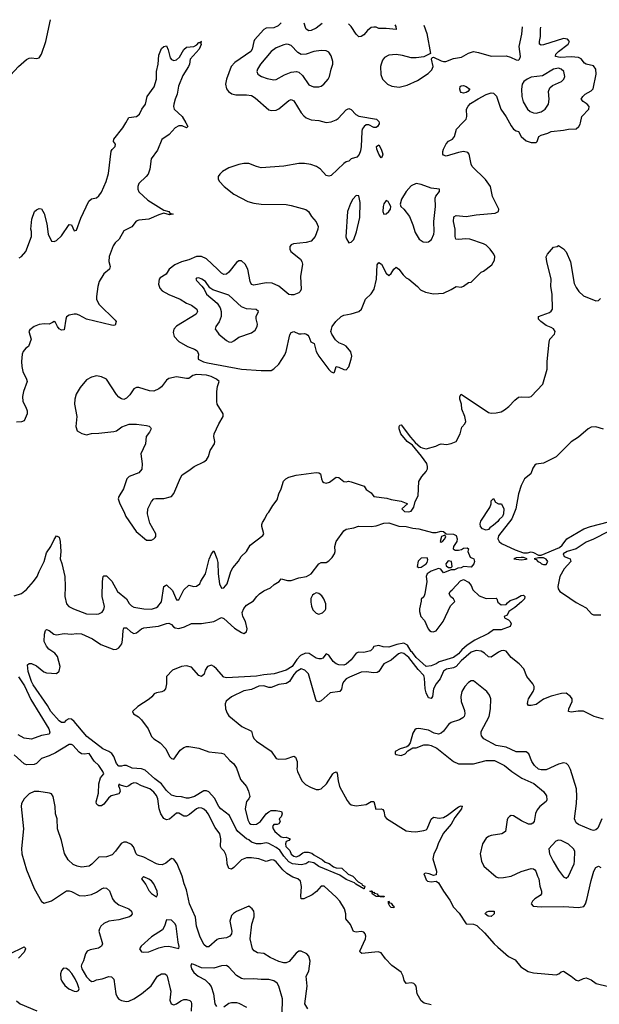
# Model space of a CAD drawing. Header units: inches. Extents: x 2001573 to 2220545, y 644482 to 846830.
# Tile 309 of 656: x 2031595 to 2036237, y 762946 to 770826. Entities that reach past the tile are written whole.
import ezdxf

# ---------------------------------------------------------------- set-up
doc = ezdxf.new("R2010")
doc.units = ezdxf.units.IN
doc.header["$MEASUREMENT"] = 0
doc.layers.add('C0736', color=7, linetype='Continuous')
doc.layers.add('C0737', color=7, linetype='Continuous')

msp = doc.modelspace()

# ---------------------------------------------------------------- linework, layer by layer
at = {"layer": 'C0736', "color": 5}
for points, elevation in [([(2032924.3, 770000), (2032941, 769970), (2032930, 769959), (2032896.1, 769976.1), (2032870, 769976.9), (2032840.7, 769959.3), (2032792.5, 769907.5), (2032734, 769866), (2032697.9, 769782.1), (2032646.8, 769713.2), (2032637.4, 769630), (2032624.4, 769590), (2032608.9, 769570), (2032550, 769515), (2032542.1, 769490), (2032541.4, 769470), (2032547.8, 769447.8), (2032620.7, 769380.7), (2032750, 769300.3), (2032790.5, 769290), (2032798.5, 769278.5), (2032824.7, 769270), (2032795.1, 769264.9), (2032750, 769276.2), (2032710, 769264.1), (2032630, 769229.3), (2032550, 769220.3), (2032527.5, 769212.5), (2032492.5, 769167.5), (2032430, 769137), (2032392, 769068), (2032359.6, 769040.4), (2032344, 769016), (2032310.2, 768930), (2032309, 768890), (2032319.6, 768850), (2032314.9, 768830), (2032270, 768791.3), (2032231.6, 768730), (2032220.2, 768690), (2032209, 768610), (2032210.4, 768589.6), (2032229.1, 768550), (2032360.5, 768420.5), (2032367, 768410), (2032358.3, 768381.7), (2032350, 768377.6), (2032330, 768380.9), (2032130, 768429.1), (2032070, 768462.2), (2032050, 768469.8), (2032030, 768469.8), (2031990, 768459.8), (2031970, 768447), (2031963.2, 768430), (2031950, 768344.5), (2031930, 768341), (2031910, 768352.6), (2031896.4, 768370), (2031881.7, 768401.7), (2031870, 768411.3), (2031858.9, 768401.1), (2031830, 768389.8), (2031790, 768392.4), (2031750, 768386.6), (2031710, 768369.8), (2031675.5, 768344.5), (2031667.6, 768330), (2031687, 768270), (2031665.3, 768210), (2031644.4, 768195.6), (2031622.7, 768170), (2031615.7, 768150), (2031610.7, 768090), (2031611.3, 768050), (2031619.2, 768010), (2031648.7, 767950), (2031653.9, 767930), (2031625.1, 767850), (2031616.6, 767810), (2031620.2, 767770), (2031645.1, 767725.1), (2031655.7, 767695.7), (2031655.1, 767670), (2031630, 767616.2), (2031610, 767606.7), (2031570, 767604.2)], 280), ([(2031590, 768920.4), (2031610, 768931.6), (2031643.5, 768970), (2031689, 769090), (2031689.8, 769129.8), (2031685.3, 769150), (2031691.5, 769230), (2031712.7, 769290), (2031730, 769304.9), (2031750, 769314), (2031770, 769310.8), (2031790, 769274.8), (2031812.2, 769192.2), (2031821.8, 769110), (2031850, 769053.4), (2031870, 769050.4), (2031890, 769059.3), (2031930, 769094.9), (2031990, 769186.4), (2032010, 769184), (2032030, 769136.3), (2032050, 769140.3), (2032083.9, 769236.1), (2032147.7, 769372.3), (2032170, 769391.2), (2032210, 769399.1), (2032230, 769414.9), (2032250, 769444.4), (2032286.3, 769530), (2032306.6, 769593.4), (2032327.8, 769772.2), (2032334.5, 769785.5), (2032359.3, 769810), (2032361.2, 769830), (2032346, 769850), (2032348.3, 769870), (2032420.3, 769959.7), (2032444.6, 770000)], 280), ([(2034472.9, 770000), (2034473.4, 769993.4), (2034461.3, 769970), (2034450, 769961.7), (2034430, 769962.3), (2034390, 769984), (2034370, 769983), (2034352.7, 769970), (2034338.4, 769950), (2034334.4, 769930), (2034330.4, 769810.4), (2034324.9, 769775.1), (2034314.3, 769745.7), (2034293.8, 769726.2), (2034250, 769711.8), (2034230, 769692.7), (2034210, 769689.4), (2034190, 769675.1), (2034090, 769578), (2034070, 769573), (2034050, 769577.6), (2034003, 769630), (2033970.7, 769650.7), (2033926.3, 769666.3), (2033874.4, 769674.4), (2033830, 769673.8), (2033710, 769654.6), (2033530, 769640.7), (2033490, 769649.8), (2033430, 769675.4), (2033390, 769676), (2033350, 769667.5), (2033270, 769640.7), (2033218.7, 769610), (2033198.7, 769590), (2033185.3, 769570), (2033183.7, 769550), (2033193.7, 769530), (2033231.6, 769490), (2033308.7, 769430), (2033423, 769370), (2033470, 769356.9), (2033528.5, 769348.5), (2033730, 769346), (2033770, 769339.7), (2033886.8, 769306.8), (2033908.2, 769290), (2033931.7, 769251.7), (2033969, 769209), (2033984.2, 769170), (2033982.3, 769150), (2033960.3, 769090), (2033930, 769054.3), (2033890, 769043.1), (2033788, 769032), (2033770, 769024.5), (2033758.4, 769010), (2033758.7, 768990), (2033767, 768970), (2033843.1, 768910), (2033854.9, 768890), (2033859.6, 768870), (2033842.4, 768770), (2033850.2, 768670), (2033840.3, 768650), (2033830, 768640.5), (2033790, 768624.8), (2033770, 768622.7), (2033750, 768627.3), (2033670, 768692.6), (2033616.5, 768716.5), (2033570, 768720.3), (2033470, 768702.2), (2033450, 768706.9), (2033439.8, 768730), (2033422.8, 768830), (2033399.7, 768870), (2033370, 768895.4), (2033350, 768895.1), (2033330, 768883.5), (2033270, 768806), (2033250, 768788.3), (2033230, 768786), (2033210, 768797), (2033179.8, 768830), (2033090, 768911.5), (2033050, 768930.6), (2033010, 768931.4), (2032950, 768904.1), (2032891.4, 768888.6), (2032836.3, 768863.7), (2032791.7, 768830), (2032768.7, 768790), (2032719.7, 768760.3), (2032711.7, 768750), (2032707, 768710), (2032716.5, 768676.5), (2032735.9, 768655.9), (2032790, 768625.8), (2032881.1, 768590), (2032930, 768557.4), (2032970, 768540.5), (2033014, 768510), (2033019.7, 768490), (2033009.3, 768470), (2032850, 768373.8), (2032830.3, 768350), (2032823, 768323), (2032831.8, 768290), (2032869.4, 768249.4), (2032938.4, 768210), (2032994.4, 768190), (2033016.1, 768176.1), (2033027.5, 768150), (2033024.2, 768124.2), (2033025.2, 768110), (2033030, 768106.7), (2033067.4, 768087.4), (2033098.5, 768078.5), (2033370, 768030.1), (2033530, 768017.6), (2033610, 768018.9), (2033630, 768030.2), (2033669.1, 768070), (2033717.5, 768142.5), (2033728.4, 768170), (2033757.4, 768302.6), (2033770, 768321.3), (2033790, 768330.3), (2033830, 768312.7), (2033850, 768310.4), (2033874.4, 768314.4), (2033891.3, 768310), (2033901.4, 768301.4), (2033910.8, 768290), (2033926.8, 768246.8), (2033953.4, 768233.4), (2033970.3, 768170), (2033990, 768133.4), (2034070, 768024.9), (2034090, 768007), (2034110, 768000.5), (2034115.1, 768004.9), (2034130, 768050.6), (2034150, 768046), (2034190, 768025.7), (2034210, 768023.1), (2034230, 768046.8), (2034249.8, 768110), (2034253.7, 768133.7), (2034247.3, 768167.3), (2034210, 768211.9), (2034190, 768224.5), (2034150, 768239.3), (2034122.9, 768262.9), (2034093.6, 768310), (2034087.6, 768330), (2034090.6, 768350), (2034098, 768370), (2034126.8, 768410), (2034170, 768450.6), (2034190, 768460.1), (2034248.9, 768471.1), (2034310, 768489.1), (2034332, 768508), (2034362.9, 768590), (2034410, 768630.6), (2034432.3, 768670), (2034452.5, 768750), (2034457.5, 768862.5), (2034470, 768881.5), (2034491.6, 768870), (2034530, 768796.4), (2034550, 768778), (2034570, 768793.4), (2034590, 768828), (2034610, 768846.4), (2034630, 768830.3), (2034664.7, 768784.7), (2034690, 768759.5), (2034710, 768748.5), (2034780.7, 768690), (2034803.7, 768663.7), (2034845.1, 768645.1), (2034910, 768630.4), (2034990, 768638), (2035050, 768666), (2035090, 768690.6), (2035130, 768684.9), (2035150, 768692), (2035190, 768721.6), (2035210, 768726), (2035290, 768803.8), (2035310, 768813), (2035374.9, 768865.1), (2035398, 768902), (2035399.7, 768930), (2035391.1, 768950), (2035361.8, 768990), (2035330, 769020.7), (2035310, 769032.4), (2035199.3, 769070), (2035167.5, 769072.5), (2035110, 769065.2), (2035088.4, 769070), (2035081.4, 769090), (2035083.2, 769150), (2035069.8, 769210.2), (2035071.2, 769248.8), (2035090, 769259), (2035170, 769250.2), (2035250, 769263.5), (2035403.3, 769276.7), (2035429.3, 769290), (2035431.3, 769310), (2035382.4, 769410), (2035366.4, 769490), (2035325.6, 769545.6), (2035218.7, 769650), (2035209.8, 769670), (2035195.3, 769750), (2035183.8, 769763.8), (2035150, 769769.9), (2035110, 769763.9), (2035010, 769734.5), (2034990, 769740.7), (2034983.5, 769750), (2034983.1, 769770), (2034988.9, 769790), (2035010, 769832.9), (2035030, 769852.7), (2035059.7, 769870), (2035077.2, 769890), (2035094, 769950), (2035141.4, 770000)], 320), ([(2035516.7, 770000), (2035530, 769975.8), (2035550, 769948.8), (2035570, 769935.8), (2035590.3, 769930.3), (2035611.6, 769890), (2035650, 769857.3), (2035690, 769843.2), (2035730, 769841.7), (2035738.9, 769850), (2035751.6, 769890), (2035770, 769900.8), (2035823, 769917), (2035850.2, 769930.2), (2035950, 769941.6), (2035990, 769950.5), (2036050, 769953.4), (2036072, 769970), (2036082, 769990), (2036084.6, 770000)], 320), ([(2031550, 766214.9), (2031610, 766232.7), (2031650, 766266.4), (2031705.4, 766330), (2031734.7, 766370), (2031749.7, 766410), (2031791.2, 766490), (2031810, 766558), (2031844.4, 766610), (2031870, 766666.8), (2031890, 766696), (2031910, 766684.7), (2031920.4, 766650), (2031924.9, 766570), (2031918.7, 766510), (2031933.4, 766473.4), (2031956.1, 766370), (2031959.4, 766290), (2031955.2, 766210), (2031970.2, 766150.2), (2031989.3, 766129.3), (2032025.5, 766110), (2032130, 766070.1), (2032210, 766067), (2032230, 766071.3), (2032255.2, 766084.8), (2032270, 766105.5), (2032274.6, 766130), (2032256, 766210), (2032258.5, 766330), (2032264.5, 766370), (2032270, 766375.1), (2032290, 766375), (2032332.9, 766332.9), (2032377.3, 766250), (2032450.6, 766190.6), (2032472.9, 766152.9), (2032490, 766134.3), (2032510, 766123.6), (2032590, 766110.3), (2032651.5, 766108.5), (2032690, 766121.8), (2032701.1, 766130), (2032730, 766167.6), (2032749.9, 766290), (2032762, 766298), (2032770, 766302), (2032817.6, 766257.6), (2032850, 766183.1), (2032870, 766183.1), (2032910, 766263.1), (2032950, 766301.3), (2032990, 766288.7), (2033010, 766291.6), (2033036.4, 766310), (2033046.7, 766333.3), (2033084.2, 766390), (2033112.5, 766507.5), (2033130, 766550.6), (2033150, 766574), (2033174, 766514), (2033181.4, 766481.4), (2033183.7, 766390), (2033195.2, 766310), (2033210, 766275.3), (2033230, 766278.8), (2033257.2, 766310), (2033284.5, 766410), (2033301, 766439), (2033348.1, 766491.9), (2033369.8, 766530.2), (2033410, 766570.7), (2033440.8, 766619.2), (2033543.3, 766696.7), (2033549.6, 766710.4), (2033534, 766770), (2033533.4, 766786.6), (2033538.7, 766801.3), (2033558, 766830), (2033576, 766870), (2033590, 766884), (2033621.4, 766938.5), (2033656, 766984), (2033670, 767030.8), (2033689.6, 767070), (2033708.1, 767131.9), (2033725.2, 767150), (2033750, 767163.8), (2033810, 767181.6), (2033970, 767202), (2033990, 767198.4), (2034004, 767190), (2034012.1, 767150), (2034020.8, 767130), (2034030, 767121.8), (2034050, 767115.8), (2034076.8, 767123.2), (2034130, 767165.5), (2034150, 767162), (2034190.5, 767130.5), (2034210, 767126.8), (2034228.1, 767131.9), (2034250, 767128.4), (2034353.7, 767093.7), (2034370, 767064.7), (2034410, 767038.8), (2034430.7, 767010.7), (2034536.1, 766996.1), (2034570, 766986), (2034650, 766972.7), (2034690, 766956.3), (2034701, 766950), (2034656, 766910), (2034676, 766890), (2034710, 766887), (2034730, 766893), (2034750, 766924), (2034761, 766970), (2034784.7, 767015.3), (2034791.6, 767130), (2034814.5, 767170), (2034850.7, 767209.3), (2034860.3, 767230), (2034861.2, 767250), (2034855, 767275), (2034813.3, 767333.3), (2034739.6, 767419.6), (2034698.4, 767450), (2034646, 767510), (2034632.7, 767550), (2034634, 767570), (2034640.2, 767579.8), (2034650, 767582.8), (2034723.4, 767483.4), (2034760.9, 767440.9), (2034804.4, 767404.4), (2034818.7, 767398.7), (2034850, 767392.4), (2034926.5, 767413.5), (2034953, 767427), (2034970, 767430.3), (2035013.1, 767426.9), (2035050, 767433), (2035090.9, 767449.1), (2035122.6, 767510), (2035136.4, 767563.6), (2035159.6, 767590), (2035166.9, 767610), (2035158.9, 767650), (2035136.4, 767710), (2035131.9, 767750), (2035120.8, 767790), (2035118.3, 767810), (2035129.2, 767830), (2035350, 767682.4), (2035370, 767677.3), (2035410, 767678.2), (2035450, 767688), (2035476.5, 767703.5), (2035511.8, 767730), (2035560, 767780), (2035590, 767803.8), (2035613, 767807), (2035670, 767803.8), (2035690, 767810.2), (2035784.2, 767910), (2035819.7, 768030), (2035818.4, 768090), (2035834.2, 768245.8), (2035841.2, 768270), (2035878, 768310), (2035882.4, 768330), (2035870, 768351), (2035850, 768363.5), (2035810, 768377.8), (2035767.1, 768410), (2035749.7, 768430), (2035749.6, 768450), (2035836.4, 768483.6), (2035850, 768492.2), (2035860.5, 768510), (2035859.4, 768630), (2035848, 768690), (2035850.6, 768750), (2035815.8, 768890), (2035811.6, 768928.4), (2035822.9, 768950), (2035870, 769004), (2035898, 769010), (2035910, 769018), (2035950, 768993), (2035970, 768968), (2036006.5, 768886.5), (2036035.4, 768715.4), (2036050, 768683.7), (2036073.6, 768650), (2036110, 768616.9), (2036210, 768576), (2036230, 768579.3), (2036245.2, 768594.8)], 280), ([(2036270, 767548.1), (2036210, 767566.7), (2036170, 767565.1), (2036147.6, 767552.4), (2036070, 767484.1), (2036010, 767447.5), (2035890, 767326.1), (2035790, 767276.6), (2035731.7, 767268.3), (2035720, 767260), (2035704.5, 767235.5), (2035689.5, 767190.5), (2035638.3, 767150), (2035610, 767098.2), (2035588.7, 767030), (2035567.2, 766910), (2035537.3, 766830), (2035430, 766695.8), (2035423.5, 766670), (2035433.8, 766650), (2035454.1, 766634.1), (2035562.4, 766582.4), (2035630, 766559.6), (2035661, 766559), (2035690, 766567.3), (2035710, 766562), (2035750, 766540.7), (2035770, 766539.1), (2035917.4, 766602.6), (2035939.1, 766620.9), (2035976.4, 766670), (2036112.7, 766750), (2036164.7, 766770), (2036310, 766806.5)], 280), ([(2036310, 766730.7), (2036191.3, 766668.7), (2036130, 766645.4), (2036050, 766591.3), (2035978.8, 766570), (2035946, 766550), (2035956, 766530), (2036002, 766510), (2036008.7, 766490), (2035954, 766430), (2035920.1, 766370), (2035903.9, 766290), (2035907.9, 766270), (2035921.4, 766250), (2035948.5, 766230), (2036050, 766162.3), (2036130, 766119.7), (2036173, 766070), (2036190, 766062.4), (2036250, 766061.7)], 280), ([(2036270, 765227), (2036196.5, 765250), (2036110, 765290.8), (2036067.8, 765292.2), (2036010, 765283), (2035990, 765288.2), (2035991.8, 765310), (2036020.3, 765370), (2036019.4, 765390), (2036006.8, 765410), (2035970, 765434.7), (2035932.6, 765432.6), (2035850.6, 765410.6), (2035790, 765388.7), (2035730, 765345.6), (2035690, 765336.5), (2035670, 765338), (2035660.7, 765350), (2035663.2, 765370), (2035669.9, 765390.1), (2035707.3, 765450), (2035715.2, 765470), (2035714.2, 765490), (2035703.9, 765510), (2035655, 765570), (2035631.5, 765631.5), (2035594.8, 765670), (2035530, 765720.3), (2035490, 765770.9), (2035470, 765777.8), (2035450, 765774.2), (2035430, 765764.1), (2035370, 765723.2), (2035350, 765725.7), (2035316.8, 765756.8), (2035290, 765772.2), (2035250, 765777.3), (2035210, 765762.9), (2035130, 765695.2), (2035089.6, 765650), (2035070, 765638.2), (2035011.7, 765628.3), (2034990, 765610.9), (2034961.8, 765550), (2034930, 765509.9), (2034908.1, 765470), (2034899.8, 765410), (2034890, 765392.4), (2034870, 765398.2), (2034850, 765438.3), (2034842.1, 765470), (2034835.5, 765555.5), (2034830, 765576.5), (2034785, 765625), (2034710, 765721.2), (2034670, 765754.5), (2034650, 765757.3), (2034628.6, 765750), (2034570, 765699.6), (2034509.7, 765670.3), (2034470.1, 765609.9), (2034458, 765602), (2034430, 765599), (2034370, 765606.9), (2034330, 765602.8), (2034234.9, 765565.1), (2034210.1, 765549.9), (2034190.1, 765529.9), (2034178.8, 765510), (2034171.4, 765468.6), (2034158.9, 765450), (2034081.6, 765438.4), (2034010, 765374.7), (2033990, 765366.9), (2033972.7, 765372.7), (2033966, 765386), (2033908.5, 765590), (2033879.7, 765619.7), (2033850, 765631.4), (2033810, 765606.9), (2033790, 765584.8), (2033756.1, 765530), (2033730, 765512), (2033670, 765506.4), (2033610, 765480.2), (2033590, 765481.8), (2033550, 765494.7), (2033510, 765491.6), (2033450, 765465.3), (2033390, 765453.2), (2033290, 765405.5), (2033248.4, 765371.6), (2033240.2, 765350), (2033242.9, 765310), (2033256.1, 765276.1), (2033270, 765255.6), (2033374, 765170), (2033450, 765132.9), (2033461.6, 765090), (2033471.7, 765070), (2033491, 765051), (2033610, 764971.6), (2033650, 764912.7), (2033670, 764906.7), (2033729, 764909), (2033790, 764930.3), (2033803.4, 764923.4), (2033817.3, 764890), (2033818.3, 764850), (2033813.4, 764830), (2033818.7, 764810), (2033854.9, 764734.9), (2033884.7, 764704.7), (2033923.2, 764683.2), (2033970, 764665.7), (2033990, 764664.9), (2034010, 764670.4), (2034050.6, 764709.4), (2034101.3, 764790), (2034110, 764799.5), (2034130, 764807.3), (2034136.1, 764796.1), (2034145.2, 764734.7), (2034157.2, 764690), (2034217.5, 764577.5), (2034234.2, 764554.2), (2034250, 764542), (2034290, 764533.1), (2034370, 764545.3), (2034410, 764568.9), (2034430, 764568), (2034447.9, 764507.9), (2034490, 764508.9), (2034503.6, 764503.6), (2034511.7, 764491.7), (2034520.2, 764450), (2034532.8, 764432.8), (2034690, 764335), (2034730, 764327.6), (2034766.7, 764326.7), (2034830, 764336.1), (2034850, 764343.1), (2034856.9, 764350), (2034890, 764428.2), (2034910, 764443.1), (2034955.3, 764435.3), (2034990, 764442), (2035021.6, 764458.4), (2035110, 764527.2), (2035130, 764534.3), (2035140.7, 764530), (2035134.7, 764525.3), (2035132.3, 764510), (2035080.4, 764439.6), (2035050, 764386.6), (2034987.4, 764312.6), (2034947.2, 764230), (2034933.8, 764190), (2034910.2, 764150), (2034904.7, 764110), (2034931.6, 764010), (2034930, 763982), (2034910, 763976), (2034875.3, 763990), (2034844, 763996), (2034832, 763990), (2034838, 763970), (2034850, 763942), (2034862, 763930), (2034890, 763926.8), (2034930, 763931.3), (2034950, 763918), (2034990, 763851.3), (2035040.3, 763780.3), (2035070, 763723.8), (2035114.9, 763674.9), (2035170, 763590.7), (2035230, 763586), (2035255.3, 763575.3), (2035318.1, 763518.1), (2035393.4, 763430), (2035422.7, 763402.7), (2035508.5, 763328.5), (2035561.6, 763301.6), (2035606.8, 763246.8), (2035667.9, 763207.9), (2035710, 763197.2), (2035890, 763181), (2035911.4, 763188.7), (2035930, 763205.2), (2035950, 763211.1), (2036011.6, 763171.6), (2036050, 763137.8), (2036070, 763133), (2036110, 763153.6), (2036130, 763158.5), (2036170, 763140.3), (2036211.1, 763111.1), (2036310, 763088.8)], 280), ([(2031586.4, 765566.4), (2031633.6, 765493.6), (2031683.8, 765383.8), (2031829.2, 765150), (2031837.1, 765122.9), (2031831.5, 765108.4), (2031770, 765096.4), (2031690, 765066.6), (2031630, 765075), (2031583.1, 765103.1)], 260), ([(2036256.5, 764430), (2036223.4, 764356.6), (2036210, 764341), (2036190, 764336.5), (2036170, 764342), (2036070, 764384.1), (2036050, 764398.9), (2036037.1, 764430), (2036053.5, 764553.5), (2036057.1, 764610), (2036054.4, 764670), (2036004.9, 764824.9), (2035990, 764858), (2035973.4, 764873.4), (2035950, 764878.5), (2035910, 764868.8), (2035810, 764822.4), (2035770, 764821.1), (2035750, 764827), (2035716.5, 764856.5), (2035695.4, 764890), (2035671.6, 764950), (2035650, 764967.2), (2035570, 764966.6), (2035490, 765002.4), (2035410, 765016.8), (2035311, 765071), (2035294.4, 765094.4), (2035289.9, 765110), (2035291.4, 765130), (2035355.2, 765250), (2035366, 765310), (2035367.9, 765390), (2035358.5, 765418.5), (2035335.1, 765450), (2035230, 765534), (2035210, 765533.5), (2035190, 765521.6), (2035160.2, 765490), (2035134.4, 765450), (2035126.6, 765410), (2035130.1, 765370), (2035156.9, 765296.9), (2035160.3, 765270), (2035154.1, 765250), (2035142.4, 765237.6), (2035116.3, 765223.7), (2035050, 765201.6), (2035030, 765184.3), (2034989.5, 765130.5), (2034970, 765114.9), (2034950, 765108.6), (2034915.2, 765115.2), (2034870, 765139.8), (2034790, 765151.8), (2034770, 765149.6), (2034758.7, 765141.3), (2034743.8, 765116.2), (2034720.9, 765039.1), (2034705.8, 765014.2), (2034694, 765006), (2034642, 764990), (2034601, 764970), (2034602.8, 764950), (2034610, 764944.9), (2034650, 764937.3), (2034682, 764950), (2034704.5, 764975.5), (2034742.9, 764997.1), (2034770, 764998), (2034830, 765022.4), (2034870, 765021.5), (2034890, 765017.5), (2034934.7, 764994.7), (2035070, 764887.8), (2035110, 764869.1), (2035230, 764871), (2035330, 764898.2), (2035397.4, 764897.4), (2035478.2, 764858.2), (2035534.9, 764810), (2035616.4, 764756.4), (2035712.2, 764712.2), (2035789.4, 764649.4), (2035814, 764614), (2035816.7, 764583.3), (2035810.2, 764569.8), (2035761.1, 764530), (2035738.2, 764501.8), (2035726.2, 764473.8), (2035714.4, 764410), (2035704.6, 764395.4), (2035690, 764386.6), (2035670, 764388.1), (2035613.3, 764413.3), (2035550, 764453.6), (2035530, 764455.8), (2035517.1, 764450), (2035504.1, 764435.9), (2035498.3, 764421.7), (2035484.1, 764330), (2035455.8, 764310), (2035370, 764297.3), (2035350.2, 764289.8), (2035330, 764275.1), (2035300.8, 764230), (2035282.2, 764150), (2035292.2, 764090), (2035310.9, 764050.9), (2035410, 763967), (2035430, 763959), (2035470, 763959.7), (2035530, 763970.2), (2035611, 764009), (2035690, 764032.3), (2035710, 764030.1), (2035720.8, 764020.8), (2035729.4, 764010), (2035740.8, 763970), (2035751.6, 763950), (2035759.2, 763890), (2035772.8, 763850), (2035774.3, 763830), (2035763.5, 763816.5), (2035719, 763790), (2035700.8, 763770), (2035690.3, 763750), (2035707.7, 763730), (2035770, 763725.1), (2035952.1, 763727.9), (2036070, 763719.2), (2036112.5, 763727.5), (2036125.7, 763750), (2036136.6, 763783.3), (2036170, 763937.3), (2036192.3, 764010), (2036210, 764040.3), (2036230, 764050.3), (2036250, 764041.3)], 320), ([(2034890, 762942.7), (2034834, 762954), (2034810, 762973.3), (2034778, 763030), (2034769.8, 763089.8), (2034762.5, 763102.5), (2034750, 763112.8), (2034730, 763118.5), (2034690, 763113.6), (2034675.1, 763135), (2034667, 763170), (2034650, 763202.6), (2034575.6, 763255.6), (2034523.1, 763310), (2034490, 763358), (2034466.9, 763366.9), (2034333.6, 763353.6), (2034321.8, 763361.8), (2034318.9, 763370), (2034363.9, 763470), (2034366.8, 763490), (2034361.8, 763510), (2034350, 763522.4), (2034330, 763529), (2034290, 763524), (2034268.7, 763528.7), (2034244.5, 763584.5), (2034207.7, 763630), (2034207.8, 763670), (2034195.8, 763710), (2034159.8, 763770), (2034130, 763804.4), (2034032.8, 763890), (2034010, 763892.4), (2033971.5, 763848.5), (2033936.9, 763823.1), (2033870, 763789.8), (2033850, 763789.6), (2033846.1, 763810), (2033852.3, 763887.7), (2033843.2, 763930), (2033823.1, 763950), (2033783.5, 763963.5), (2033733.1, 763993.1), (2033702.8, 764022.8), (2033650, 764087.3), (2033630, 764100.2), (2033610, 764102.1), (2033570, 764089.9), (2033510.3, 764110.3), (2033450, 764118.2), (2033410, 764117.2), (2033370, 764102.3), (2033310, 764041.6), (2033291.5, 764028.5), (2033270, 764032.8), (2033256.3, 764070), (2033253.4, 764113.4), (2033245.6, 764145.6), (2033231.5, 764171.5), (2033210, 764193), (2033202.2, 764210), (2033204.7, 764270), (2033197.1, 764310), (2033161.6, 764361.7), (2033103.8, 764470), (2033089.8, 764490), (2033070, 764507.6), (2033054.6, 764514.6), (2033030, 764516.8), (2033010, 764509.8), (2032956.1, 764463.9), (2032930, 764451.8), (2032910, 764452.3), (2032870, 764475.4), (2032850, 764476.3), (2032793.9, 764426.1), (2032770, 764422), (2032750, 764432.9), (2032725.9, 764470), (2032711.8, 764510), (2032701.5, 764590), (2032690, 764615.8), (2032670, 764644.2), (2032635.8, 764670), (2032570, 764695.2), (2032530, 764715.9), (2032510, 764718), (2032490, 764709.8), (2032470, 764694.2), (2032450, 764687.3), (2032399.7, 764699.7), (2032390, 764706.6), (2032385.2, 764694.8), (2032395.3, 764675.3), (2032399.8, 764650), (2032388.8, 764631.2), (2032326.5, 764613.5), (2032304.9, 764595.1), (2032270, 764547), (2032250, 764534.2), (2032230, 764535.1), (2032220.3, 764540.3), (2032209.1, 764549.1), (2032207.4, 764567.4), (2032225.1, 764634.9), (2032228.8, 764710), (2032242.1, 764757.9), (2032267.8, 764790), (2032262, 764810), (2032230, 764856.9), (2032192.3, 764892.2), (2032150, 764954), (2032112, 764948), (2032089.6, 764950), (2032070, 764962.6), (2032020.1, 765020.1), (2032010, 765026.3), (2031990, 765024.5), (2031882.4, 764957.6), (2031830, 764933.1), (2031770, 764912.7), (2031730, 764872.3), (2031710, 764865.9), (2031650, 764861), (2031630, 764869.1), (2031550, 764942)], 280), ([(2033901.8, 762910), (2033879.2, 762950), (2033898, 763090), (2033888.9, 763170), (2033909.8, 763210.2), (2033922, 763290), (2033910.8, 763330), (2033893.1, 763350), (2033850, 763371.1), (2033830, 763369.7), (2033810, 763356.3), (2033752.2, 763287.8), (2033730, 763278.1), (2033710, 763277.2), (2033670, 763287.7), (2033599.9, 763319.9), (2033550, 763351.1), (2033498.9, 763358.9), (2033472.4, 763372.4), (2033459.7, 763390), (2033441.4, 763470), (2033452.7, 763587.3), (2033473.1, 763646.9), (2033473.6, 763670), (2033468.7, 763690), (2033456.2, 763710), (2033430, 763730.7), (2033330, 763689.7), (2033306.2, 763673.8), (2033290, 763655.6), (2033277.7, 763610), (2033294, 763530), (2033290.3, 763510), (2033276.5, 763490), (2033250, 763477.4), (2033190, 763470.7), (2033175.4, 763464.6), (2033110, 763406.4), (2033090, 763406.4), (2033070, 763425.1), (2033037.4, 763490), (2033011.1, 763570), (2033002.3, 763642.3), (2032954.2, 763750), (2032930, 763861.2), (2032911, 763910), (2032894.8, 763970), (2032857.3, 764070), (2032830, 764106), (2032810, 764113.7), (2032765.3, 764074.7), (2032736.8, 764063.2), (2032710, 764063.4), (2032690, 764069), (2032590, 764122.6), (2032539.1, 764139.1), (2032526.4, 764150), (2032505.8, 764205.8), (2032490, 764225.3), (2032450, 764242.4), (2032430, 764242.2), (2032407.3, 764232.7), (2032363.5, 764170), (2032336.8, 764143.2), (2032290, 764126.5), (2032230, 764123.1), (2032173.9, 764066.1), (2032150, 764051.8), (2032090, 764042.3), (2032055.1, 764050), (2032023.6, 764063.6), (2031982.5, 764102.5), (2031953.2, 764153.2), (2031930, 764257.2), (2031898, 764350), (2031894.5, 764430), (2031882.6, 764470), (2031879.1, 764530), (2031864.2, 764610), (2031850, 764629.5), (2031834.9, 764634.9), (2031748.5, 764648.4), (2031710, 764648.5), (2031670, 764630.9), (2031630, 764589.6), (2031610, 764552.7), (2031607.6, 764530), (2031625.9, 764350), (2031608.3, 764191.7), (2031612.5, 764150), (2031650, 764020.7), (2031710, 763872.4), (2031769.2, 763769.2), (2031790, 763754.5), (2031850, 763775), (2031970, 763853.4), (2031990, 763854.6), (2032010, 763849.3), (2032070, 763816.9), (2032110, 763815), (2032170, 763825.4), (2032210, 763842), (2032250, 763869.2), (2032270, 763876.9), (2032290, 763875.3), (2032313.3, 763853.3), (2032338, 763790), (2032351.7, 763770), (2032390, 763742.2), (2032470.1, 763710.1), (2032489.2, 763690), (2032495.2, 763670), (2032486, 763654), (2032474.2, 763645.8), (2032390, 763621.4), (2032307.7, 763610), (2032270, 763592), (2032243.9, 763570), (2032233, 763550), (2032229.4, 763530), (2032259, 763430), (2032251.1, 763410), (2032225, 763395), (2032158.3, 763381.7), (2032134.6, 763370), (2032122.9, 763350), (2032106.7, 763293.3), (2032090, 763262.7), (2032087.5, 763250), (2032091.5, 763230), (2032130, 763164.4), (2032150, 763143.1), (2032170.6, 763129.4), (2032190, 763131.3), (2032210, 763141), (2032255.1, 763150), (2032310, 763168.3), (2032330, 763166.7), (2032350, 763147.3), (2032365.8, 763030), (2032379, 762999), (2032390, 762986.3), (2032410, 762975.8), (2032450, 762968.3), (2032470, 762971.1), (2032510, 762988.4), (2032571.5, 763028.5), (2032647.4, 763092.6), (2032699.8, 763170), (2032730, 763189.2), (2032756.3, 763190), (2032770, 763180.4), (2032775.5, 763170), (2032800.6, 763070), (2032804.3, 763050), (2032798.4, 762978.4), (2032808.5, 762948.5), (2032830, 762942), (2032850, 762949.2), (2032885.2, 762974.8), (2032910, 762982.9), (2032930, 762984.7), (2032956.6, 762976.6), (2032966.8, 762966.8), (2032970.8, 762950.8), (2032967.6, 762890)], 320), ([(2031510, 763346.4), (2031630, 763406), (2031638.7, 763398.7), (2031640.3, 763390), (2031630, 763364), (2031585.8, 763314.2)], 280), ([(2033695.6, 762870), (2033699.8, 762990), (2033670, 763092), (2033655.6, 763115.5), (2033630, 763134.7), (2033590, 763144), (2033530, 763143.5), (2033470, 763149.7), (2033392.2, 763147.8), (2033370, 763153), (2033330, 763176.3), (2033270, 763244.2), (2033250, 763256.9), (2033210, 763253.5), (2033150, 763234), (2033050, 763238.4), (2032990, 763265.2), (2032971.6, 763268.4), (2032965.2, 763254.8), (2032970.8, 763230), (2032990, 763200.7), (2033024, 763170), (2033080.5, 763140.5), (2033110, 763112.7), (2033127.2, 763087.2), (2033147.7, 763030), (2033156.5, 762950), (2033170, 762927)], 340), ([(2031570, 762972.4), (2031598.4, 762950), (2031733.5, 762893.5)], 280), ([(2033230, 762925.3), (2033270, 762953.7), (2033290, 762959.5), (2033330, 762960.3), (2033350, 762955.8), (2033410, 762921.7)], 340)]:
    msp.add_lwpolyline(points, dxfattribs=dict(at, elevation=elevation))
for points, elevation in [([(2034490, 769720.9), (2034470, 769749.3), (2034456.2, 769790), (2034452.7, 769810), (2034470, 769823), (2034490.4, 769790), (2034502.4, 769750), (2034498, 769730)], 320), ([(2034770, 769513.6), (2034730, 769496.2), (2034690.4, 769450), (2034653.4, 769390), (2034641, 769350), (2034646, 769330), (2034670, 769310.6), (2034715.3, 769250), (2034743.6, 769183.6), (2034762.2, 769122.2), (2034793.4, 769070), (2034827.3, 769047.3), (2034850, 769044.1), (2034870, 769048.1), (2034892.7, 769067.3), (2034910.9, 769110), (2034914.2, 769130), (2034910.7, 769210), (2034924.8, 769330), (2034923.3, 769396.7), (2034926.7, 769413.3), (2034958, 769450), (2034958, 769470), (2034890, 769477.4), (2034810, 769507.6)], 340), ([(2034290, 769418), (2034263.1, 769390), (2034244.2, 769355.8), (2034221.3, 769290), (2034207.9, 769087.9), (2034211.8, 769071.8), (2034230, 769041), (2034250, 769044.9), (2034270, 769066), (2034292.9, 769127.1), (2034317.9, 769242.1), (2034322.4, 769362.4), (2034310, 769416.9)], 340), ([(2034530, 769378.4), (2034510, 769352.3), (2034504.7, 769330), (2034503.1, 769290), (2034510, 769268), (2034530, 769272.4), (2034552, 769290), (2034565.1, 769310), (2034567, 769330), (2034554.9, 769354.9), (2034545.2, 769370)], 340), ([(2033030, 768758.9), (2033010, 768756.2), (2033004.4, 768750), (2033010, 768738.8), (2033053.7, 768693.7), (2033071, 768670), (2033090.7, 768630), (2033177, 768557), (2033200.9, 768520.9), (2033208.3, 768490), (2033207.1, 768450), (2033191.1, 768408.9), (2033166.7, 768370), (2033161.6, 768350), (2033164.4, 768344.4), (2033190.2, 768310.2), (2033250, 768259.3), (2033268.8, 768248.8), (2033290, 768245.3), (2033310, 768254.9), (2033350, 768285.3), (2033450, 768320.5), (2033480.1, 768339.9), (2033496.9, 768370), (2033498.3, 768390), (2033488.1, 768431.9), (2033489.7, 768450.3), (2033506.6, 768490), (2033487.6, 768507.6), (2033410, 768512.1), (2033370, 768526.4), (2033270, 768620.5), (2033142.8, 768662.8), (2033118.4, 768678.4), (2033082, 768730), (2033054.5, 768750)], 340), ([(2033010, 767985.2), (2032982.7, 767977.3), (2032950, 767955.1), (2032930, 767954.2), (2032850, 767967.2), (2032790, 767953.3), (2032770, 767941.1), (2032730, 767888.6), (2032710, 767872.5), (2032670, 767853.6), (2032634.3, 767854.3), (2032550, 767881.5), (2032530, 767883.1), (2032510, 767872.3), (2032476.6, 767823.4), (2032450, 767795.8), (2032430, 767786.3), (2032410, 767792.4), (2032390, 767805.7), (2032370, 767826.9), (2032290, 767948.5), (2032250, 767968.4), (2032210, 767974.8), (2032170, 767965.7), (2032130, 767942.6), (2032078.4, 767881.6), (2032048.2, 767830), (2032037.1, 767790), (2032033.7, 767750), (2032051.8, 767650), (2032043.2, 767570), (2032055.6, 767535.6), (2032092.6, 767512.6), (2032130, 767503.8), (2032170, 767514.7), (2032230, 767515.6), (2032350, 767529.1), (2032370, 767536), (2032412.6, 767567.4), (2032470.9, 767589.1), (2032530, 767589.3), (2032610, 767579), (2032632.7, 767572.7), (2032642, 767562), (2032646.7, 767550), (2032634.6, 767525.4), (2032607.6, 767490), (2032602.6, 767430), (2032566, 767350), (2032576.2, 767270), (2032572, 767228), (2032550, 767198), (2032470.7, 767170), (2032453.7, 767150), (2032426, 767070), (2032388.8, 767010), (2032384.2, 766990), (2032395.8, 766950), (2032430.2, 766890.2), (2032444.7, 766850), (2032526.9, 766730), (2032610, 766661.6), (2032650, 766661.3), (2032669.7, 766670.3), (2032678.8, 766681.2), (2032685.1, 766690), (2032686, 766710), (2032637.5, 766797.5), (2032617.8, 766870), (2032621.2, 766910), (2032649.8, 766970.2), (2032669.6, 766990), (2032685, 766995), (2032750, 766994.7), (2032810, 767010.4), (2032830, 767033.4), (2032881.5, 767158.5), (2032896, 767184), (2032950, 767217.4), (2032992, 767250), (2033070, 767286.3), (2033090, 767302), (2033106.6, 767330), (2033120.9, 767379.1), (2033156.3, 767430), (2033158.9, 767450), (2033150.8, 767490), (2033152.7, 767510), (2033190, 767590.4), (2033225.1, 767650), (2033225.1, 767670), (2033176, 767750), (2033173.1, 767770), (2033172.5, 767850), (2033178.8, 767890), (2033192.8, 767930), (2033171.1, 767950), (2033129.5, 767969.5), (2033090, 767979.7)], 320), ([(2035330, 766741.2), (2035302, 766750), (2035285.1, 766770), (2035282.7, 766790), (2035287, 766813), (2035358.9, 766921.1), (2035369.3, 766950), (2035370, 766974), (2035390, 766994), (2035404.7, 766964.7), (2035430, 766952), (2035454, 766950), (2035472, 766910), (2035470.6, 766870.6), (2035461, 766850), (2035434.1, 766825.9), (2035424, 766810), (2035390, 766779.3), (2035359.8, 766760.2), (2035350, 766745.2)], 260), ([(2034930, 766720.3), (2034970, 766732.4), (2034990, 766730.5), (2035010, 766711), (2035070, 766707), (2035090, 766696.5), (2035097.3, 766670), (2035096.5, 766650), (2035067.7, 766610), (2035066.8, 766590), (2035081.3, 766581.3), (2035110, 766579.1), (2035134.2, 766585.8), (2035150, 766596.3), (2035178, 766598), (2035190, 766592), (2035182.8, 766570), (2035203.4, 766523.4), (2035230.6, 766510), (2035236, 766490), (2035231.1, 766471.1), (2035210, 766445.2), (2035150, 766448.7), (2035130, 766438), (2035103.6, 766436.4), (2035076.9, 766423.1), (2035050, 766424), (2034990, 766398), (2034968.7, 766428.7), (2034950, 766434), (2034890, 766412.3), (2034858.8, 766390), (2034850.8, 766370), (2034854.8, 766330), (2034839.1, 766230), (2034830, 766208), (2034811.3, 766188.7), (2034811.3, 766171.3), (2034796, 766110), (2034796, 766090), (2034807.3, 766050), (2034836.3, 766016.3), (2034865.5, 765950), (2034877.7, 765937.7), (2034890, 765928.5), (2034907.1, 765927.1), (2034930, 765935.5), (2034985.1, 766010), (2035045.1, 766134.9), (2035079, 766170), (2035068.7, 766190), (2035046.8, 766206.8), (2035033.2, 766230), (2035042.7, 766250), (2035058.3, 766261.7), (2035125.1, 766334.9), (2035150, 766346.8), (2035190, 766324.7), (2035210, 766298), (2035222.8, 766262.8), (2035274.6, 766214.6), (2035330, 766193), (2035410, 766194.8), (2035416, 766190), (2035424, 766164), (2035450, 766142), (2035490, 766144.7), (2035500.1, 766159.9), (2035523.3, 766176.7), (2035570, 766192.4), (2035610, 766218), (2035630, 766219.1), (2035640.7, 766210), (2035636.3, 766190), (2035613.7, 766166.3), (2035559.6, 766120.4), (2035511.3, 766090), (2035498.8, 766061.2), (2035474, 766050), (2035478, 766038), (2035510, 766022), (2035522, 766010), (2035532, 765990), (2035522, 765970), (2035450, 765942), (2035390, 765942.7), (2035350, 765912.3), (2035240.1, 765859.9), (2035179.3, 765820.7), (2035136.1, 765783.9), (2035109, 765750), (2035070, 765721.8), (2034954.1, 765685.9), (2034930, 765669.7), (2034890, 765654), (2034850, 765649.9), (2034770, 765721.4), (2034741.2, 765761.2), (2034729.2, 765770), (2034699.4, 765819.4), (2034670, 765836.5), (2034614.3, 765825.7), (2034550, 765803.5), (2034505.5, 765805.5), (2034470, 765816.3), (2034431.3, 765810), (2034420.5, 765790), (2034405.1, 765774.9), (2034350, 765760.4), (2034310, 765762.9), (2034290, 765757.2), (2034250, 765703.7), (2034210, 765667.7), (2034190, 765660.6), (2034150, 765662.2), (2034129.8, 765670), (2034106, 765690), (2034070, 765740.7), (2034050, 765749.3), (2034023.4, 765716.6), (2034010.4, 765709.6), (2033990.3, 765709.7), (2033970, 765716.4), (2033912.4, 765752.4), (2033884.7, 765755.3), (2033844, 765736), (2033815.2, 765704.8), (2033775.9, 765650), (2033730, 765618.7), (2033633.4, 765590), (2033550, 765583.2), (2033490, 765571.4), (2033250, 765558.3), (2033230, 765565.1), (2033170, 765631.8), (2033150, 765649.5), (2033130, 765659.6), (2033098.8, 765650), (2033081.1, 765618.9), (2033072.5, 765587.5), (2033050, 765569.3), (2033030, 765577), (2032970, 765644.2), (2032930, 765653.3), (2032891.3, 765648.7), (2032819.9, 765620.1), (2032770.6, 765570), (2032770.4, 765509.6), (2032763, 765470), (2032750, 765455.1), (2032734.1, 765445.9), (2032690, 765439.6), (2032670.8, 765430), (2032654.1, 765405.9), (2032632.8, 765387.2), (2032542, 765330), (2032498.8, 765290), (2032506.8, 765270), (2032545.7, 765245.7), (2032570, 765222), (2032623.1, 765150), (2032650.3, 765090), (2032669.4, 765069.4), (2032719.6, 765039.6), (2032764.2, 764990), (2032795.2, 764930), (2032810, 764911.8), (2032830, 764906.7), (2032880.9, 764979.1), (2032910, 765001.3), (2032930, 765009.1), (2032950.2, 765010.2), (2033030, 764994.7), (2033110, 764967.6), (2033210, 764956.9), (2033230.2, 764950), (2033277.9, 764897.9), (2033310.8, 764870), (2033330, 764836.3), (2033363.6, 764743.6), (2033410.2, 764690), (2033427.5, 764652.5), (2033438.8, 764610), (2033430.8, 764590), (2033411.9, 764568.1), (2033399.6, 764510), (2033421.4, 764421.4), (2033434.4, 764394.4), (2033446.8, 764386.8), (2033464, 764384), (2033492, 764388), (2033522.3, 764410), (2033570, 764470.3), (2033590, 764486.7), (2033610, 764495.8), (2033650, 764497), (2033691.3, 764490), (2033698, 764470), (2033690, 764446), (2033674, 764430), (2033682, 764410), (2033670.9, 764389.1), (2033656, 764384), (2033630, 764384), (2033618.8, 764370), (2033624.9, 764350), (2033639.3, 764330), (2033690, 764287.3), (2033710, 764281), (2033730, 764284.7), (2033762, 764270), (2033750, 764258), (2033730, 764249), (2033723.1, 764230), (2033726.5, 764210), (2033757.3, 764177.3), (2033770, 764148.4), (2033790, 764130.4), (2033810, 764126.5), (2033830, 764133.7), (2033862.4, 764157.6), (2033877, 764163), (2033904.6, 764164.6), (2033934.9, 764154.9), (2033950, 764141.6), (2034021.1, 764101.1), (2034042.4, 764082.4), (2034072.8, 764072.8), (2034106.8, 764046.8), (2034130, 764039), (2034174, 764034), (2034226.5, 763986.5), (2034263, 763970), (2034304.7, 763924.7), (2034333.7, 763910), (2034338.5, 763898.5), (2034358.8, 763890), (2034354, 763870), (2034350, 763869.6), (2034286.2, 763906.2), (2034276.9, 763916.9), (2034210, 763943.5), (2034158.4, 763978.4), (2033989.8, 764049.7), (2033950, 764078.7), (2033910, 764086.6), (2033886.8, 764070), (2033850, 764062.8), (2033778.4, 764070), (2033750, 764086.2), (2033710, 764132.5), (2033678.4, 764178.4), (2033650, 764200.9), (2033590, 764232), (2033570, 764239.3), (2033530, 764229.6), (2033490, 764229.7), (2033450, 764243.7), (2033430, 764261.2), (2033410, 764269.3), (2033342, 764330), (2033327.9, 764347.9), (2033275.5, 764455.5), (2033205.1, 764510), (2033190, 764529.7), (2033156.1, 764596.1), (2033110, 764647.2), (2033090, 764655.3), (2033070, 764654.8), (2032994.9, 764610), (2032950, 764594.2), (2032930, 764594.2), (2032890, 764607), (2032848, 764610), (2032810, 764618.9), (2032770, 764656.4), (2032730.8, 764710.8), (2032678.2, 764750), (2032599.6, 764819.6), (2032570, 764829.4), (2032495.8, 764835.8), (2032450, 764856.3), (2032430, 764858), (2032410, 764851.5), (2032390, 764851.6), (2032370, 764872.3), (2032348.5, 764930), (2032333.4, 764953.4), (2032309.2, 764969.2), (2032261.8, 764990), (2032132.7, 765090), (2032030, 765209.9), (2032010, 765226.6), (2031988.6, 765231.4), (2031963.8, 765216.2), (2031950, 765200.5), (2031930, 765201.6), (2031910, 765214.6), (2031844.3, 765290), (2031817, 765337), (2031702.7, 765502.7), (2031688.3, 765530), (2031662.9, 765610), (2031658.6, 765661.4), (2031670, 765674.3), (2031690, 765673.7), (2031730, 765655.5), (2031787.4, 765607.4), (2031810, 765598.5), (2031890, 765593.7), (2031910, 765613), (2031918.5, 765650), (2031898.3, 765730), (2031876.3, 765756.3), (2031828.9, 765788.9), (2031810, 765812.8), (2031790.9, 765850), (2031792.7, 765907.3), (2031802.6, 765937.4), (2031810, 765944.9), (2031830, 765938.4), (2031867.6, 765907.6), (2031890, 765903.2), (2031952.4, 765912.4), (2032010, 765906.7), (2032050, 765913.1), (2032090, 765910.2), (2032177.3, 765870), (2032245.5, 765825.5), (2032350, 765786.5), (2032370, 765787.4), (2032390, 765798), (2032412.6, 765830), (2032419, 765861), (2032422.9, 765937.1), (2032430, 765958.8), (2032450, 765959.5), (2032485.5, 765925.4), (2032510, 765914.2), (2032530, 765917.8), (2032570, 765951.8), (2032590, 765959.4), (2032707.1, 765972.9), (2032770, 765993.1), (2032790, 765994.9), (2032810, 765985.2), (2032826.5, 765966.5), (2032839.6, 765959.6), (2032870, 765954.1), (2032914.1, 765965.9), (2032970, 765993.7), (2033050, 765993.5), (2033149.7, 766010.3), (2033210, 766040.7), (2033230, 766034), (2033316.1, 765956.1), (2033370, 765920.7), (2033390, 765913.4), (2033410, 765927.3), (2033415.8, 765950), (2033402.3, 766010), (2033381, 766050), (2033377.5, 766082.5), (2033390, 766113.4), (2033410, 766141.3), (2033466.1, 766173.9), (2033493.3, 766210), (2033515.1, 766230), (2033550, 766255), (2033602.3, 766277.7), (2033633.4, 766306.6), (2033671.5, 766328.5), (2033690, 766351), (2033738.7, 766338.7), (2033770, 766336.9), (2033830, 766358.9), (2033891.1, 766368.9), (2033928.5, 766391.5), (2033990, 766470.6), (2034010, 766480.7), (2034050, 766482.8), (2034070, 766494.8), (2034097.6, 766522.4), (2034116, 766550), (2034120.9, 766570), (2034118.4, 766610), (2034130, 766650.7), (2034190, 766733.7), (2034210, 766747.7), (2034270, 766759.3), (2034306.8, 766773.2), (2034410, 766769.3), (2034450, 766775.8), (2034510, 766795.7), (2034550, 766798.4), (2034630, 766773.5), (2034690.3, 766770.3), (2034742.9, 766757.1), (2034790, 766752.2), (2034901.4, 766721.4)], 260), ([(2034999, 766699), (2034972, 766690), (2034962.8, 766650), (2034970, 766644), (2034982, 766650), (2034999, 766670), (2035008, 766690)], 260), ([(2034858, 766518), (2034810, 766515.1), (2034786.6, 766493.4), (2034778.8, 766450), (2034790, 766442), (2034810, 766444.4), (2034849.2, 766470), (2034858, 766482), (2034863.1, 766503.1)], 260), ([(2035024.9, 766495.1), (2035006.8, 766470), (2035010, 766454), (2035030, 766441), (2035050, 766442), (2035058, 766450), (2035053.2, 766490)], 260), ([(2035610, 766522.7), (2035570, 766519), (2035552, 766510), (2035610, 766503.7), (2035650, 766508.7), (2035658, 766510), (2035630, 766521.2)], 280), ([(2035770, 766519.3), (2035750, 766519.3), (2035714, 766510), (2035730, 766506.8), (2035744, 766490), (2035762.4, 766482.4), (2035774.4, 766470), (2035790, 766464.2), (2035810, 766466.7), (2035823, 766490), (2035810, 766509.5), (2035790, 766518)], 280), ([(2033970, 766238), (2033950, 766229.4), (2033940.6, 766219.4), (2033927.4, 766192.6), (2033925.3, 766165.3), (2033931.5, 766131.5), (2033942.9, 766102.9), (2033970, 766075.5), (2033990, 766068.4), (2034021.1, 766078.9), (2034041.1, 766098.9), (2034047.6, 766110), (2034046.3, 766150), (2034031.3, 766191.3), (2034014.5, 766214.5), (2033990, 766232.3)], 260), ([(2035910, 764259.7), (2035889.2, 764250.8), (2035833.4, 764190), (2035836.4, 764150), (2035866.7, 764090), (2035910, 764020.5), (2035950, 763966), (2035970, 763954.8), (2035990, 763970.6), (2036035, 764070), (2036038.9, 764090), (2036039.2, 764170), (2036029.7, 764190), (2035990, 764227.1), (2035930, 764256.9)], 340), ([(2032590, 763965.2), (2032579.8, 763960.2), (2032571, 763950), (2032605.1, 763905.1), (2032630, 763857.3), (2032650, 763833.4), (2032690, 763804.7), (2032698.4, 763821.6), (2032696.9, 763850), (2032669.6, 763910), (2032650, 763934.7), (2032630, 763947.3)], 340), ([(2034420.7, 763840.7), (2034430, 763842), (2034436, 763836), (2034460.5, 763830), (2034461.1, 763821.1), (2034472.7, 763812.7), (2034510, 763811.5), (2034513, 763810), (2034510, 763804), (2034450, 763809.6), (2034418, 763830), (2034419.3, 763839.3), (2034399, 763850), (2034410, 763854.4), (2034418.8, 763850)], 260), ([(2034590, 763719), (2034570, 763721.6), (2034559.5, 763730), (2034547.3, 763752.7), (2034548.7, 763770), (2034556.9, 763756.9), (2034570, 763756.4), (2034580.2, 763740.2), (2034591.8, 763731.8)], 260), ([(2035370, 763648.4), (2035345.6, 763650), (2035323.5, 763670), (2035324.9, 763675.1), (2035335.1, 763684.9), (2035352.7, 763690), (2035394.9, 763690), (2035394.8, 763670)], 280), ([(2032770, 763622), (2032754.9, 763570), (2032738.9, 763541.1), (2032650, 763486), (2032567.3, 763410), (2032554.8, 763390), (2032570, 763366.8), (2032590, 763362), (2032630, 763366.7), (2032710, 763397.6), (2032751.4, 763408.6), (2032790, 763410.4), (2032868.7, 763391.3), (2032871.7, 763408.3), (2032862.7, 763442.7), (2032846.9, 763570), (2032838.9, 763590), (2032810, 763618.4)], 340), ([(2031945.6, 763234.4), (2031930, 763217.6), (2031921.1, 763190), (2031924.3, 763150), (2031932.8, 763130), (2031956.1, 763096.1), (2031988.9, 763068.9), (2032030, 763051.3), (2032050, 763047.9), (2032064.8, 763055.3), (2032070.4, 763070), (2032059.1, 763110), (2032039.2, 763150), (2032012, 763192), (2031990, 763216.4), (2031970, 763232.5)], 320)]:
    msp.add_lwpolyline(points, close=True, dxfattribs=dict(at, elevation=elevation))
at = {"layer": 'C0737', "color": 5}
for points, elevation in [([(2031162.9, 770000), (2031152.3, 770010), (2031118.2, 770078.2), (2031068.3, 770150), (2031059.6, 770170), (2031067, 770190), (2031091, 770209), (2031134, 770230), (2031310, 770258.7), (2031450, 770321.6), (2031490, 770346.4), (2031585.1, 770450), (2031650, 770507.9), (2031670, 770518.5), (2031690, 770520.8), (2031730, 770513.8), (2031750, 770519.6), (2031770.6, 770550), (2031805.3, 770650), (2031841.8, 770825.6)], 320), ([(2033688.2, 770800.3), (2033663.8, 770776.2), (2033630, 770761.6), (2033570, 770757.2), (2033550, 770746), (2033476.1, 770663.9), (2033469.3, 770650), (2033456.6, 770590), (2033445, 770570), (2033317, 770483), (2033289, 770451), (2033251, 770350), (2033243.5, 770310), (2033251.9, 770271.9), (2033267.4, 770250), (2033293.4, 770233.4), (2033324.6, 770224.6), (2033410, 770225.4), (2033450, 770218.8), (2033480.1, 770200.1), (2033590, 770104.7), (2033610, 770098), (2033650, 770101.5), (2033670, 770111.8), (2033750, 770180.2), (2033770, 770186.3), (2033790, 770175.3), (2033850, 770080.3), (2033870, 770056.5), (2033890, 770040.9), (2033930, 770024.4), (2033990, 770019.5), (2034050, 770002.3), (2034090, 770007.7), (2034130, 770024.9), (2034144.2, 770035.8), (2034210, 770105.3), (2034230, 770115.8), (2034250, 770108), (2034285.8, 770065.8), (2034310, 770052.4), (2034451, 770030), (2034471.9, 770011.9), (2034472.9, 770000)], 320), ([(2034015.9, 770794.9), (2033970, 770758.4), (2033930, 770738.8), (2033910, 770737.3), (2033890, 770749.7), (2033883.8, 770763.8), (2033873, 770797.2)], 320), ([(2034599.6, 770785.1), (2034607, 770770), (2034610, 770746.6), (2034530, 770756.2), (2034470, 770754.7), (2034450, 770764.7), (2034430, 770766.6), (2034410, 770763.5), (2034380.7, 770739.3), (2034350, 770704.2), (2034330, 770691.6), (2034310, 770689.6), (2034290, 770709.4), (2034250, 770771.6), (2034227.8, 770791.3)], 320), ([(2034830.7, 770781.2), (2034854.8, 770714.8), (2034884.7, 770555.3), (2034830.6, 770529.4), (2034770, 770519.5), (2034730, 770519.7), (2034660.3, 770540.3), (2034610, 770546.4), (2034550, 770540.9), (2034517.2, 770522.8), (2034499.4, 770500.6), (2034489, 770470), (2034484.9, 770450), (2034487, 770387), (2034499.3, 770350), (2034541.6, 770310), (2034574, 770294), (2034633.4, 770286.6), (2034698, 770302), (2034780, 770340), (2034864.7, 770395.3), (2034895.5, 770424.5), (2034906, 770450), (2034894, 770510), (2034898, 770522), (2034910, 770526), (2034970, 770495.5), (2034990, 770490.2), (2035007.7, 770492.3), (2035070, 770515.2), (2035133, 770527), (2035190, 770558.9), (2035230, 770570.2), (2035270, 770562.8), (2035370, 770533), (2035490, 770535.4), (2035524.8, 770524.8), (2035570, 770503.1), (2035590, 770502.4), (2035597.6, 770510), (2035604.4, 770530), (2035594, 770610), (2035615.4, 770710), (2035621.6, 770768)], 340), ([(2036084.6, 770000), (2036097.4, 770050), (2036152.1, 770110), (2036156.4, 770130), (2036138.4, 770150), (2036106, 770170), (2036091.8, 770190), (2036103.5, 770210), (2036124, 770230), (2036170, 770256.5), (2036186.5, 770273.5), (2036212.2, 770390), (2036209.7, 770430), (2036190, 770456), (2036130, 770470.5), (2036117.8, 770477.8), (2036090, 770513.6), (2036070, 770523.6), (2036010, 770529.6), (2035923.2, 770523.2), (2035884.5, 770530), (2035889.7, 770550), (2035908.5, 770570), (2035986.2, 770630), (2035997.7, 770650), (2035980.7, 770670), (2035950, 770674.1), (2035790, 770623.2), (2035770, 770621.7), (2035756.8, 770630), (2035756.5, 770650), (2035766.6, 770690), (2035765.9, 770750), (2035769.3, 770765.5)], 320), ([(2032444.6, 770000), (2032470, 770042), (2032530, 770050.2), (2032553.1, 770070), (2032573.5, 770110), (2032601.3, 770150), (2032616.9, 770210), (2032672.2, 770287.8), (2032691.8, 770350), (2032691.8, 770410), (2032703.5, 770470), (2032710, 770541), (2032730, 770594), (2032750, 770611), (2032770, 770616), (2032783.6, 770583.6), (2032800.3, 770520.3), (2032810, 770507.2), (2032830, 770499.6), (2032850, 770504.9), (2032874.5, 770525.5), (2032910, 770588.4), (2032930, 770605.3), (2032990, 770612), (2033014.3, 770625.7), (2033030, 770643.8), (2033038, 770642), (2033048.9, 770650.1)], 280), ([(2033048.9, 770650.1), (2033044.7, 770635.3), (2033047.1, 770627.1), (2033030.9, 770590), (2032959.5, 770510), (2032954.3, 770470), (2032946, 770450), (2032902.2, 770377.8), (2032866.4, 770293.6), (2032856.9, 770230), (2032839.1, 770190), (2032828, 770150), (2032826.3, 770130), (2032832, 770110), (2032896.5, 770050), (2032924.3, 770000)], 280), ([(2035141.4, 770000), (2035169.8, 770030), (2035176.1, 770050), (2035173.6, 770110), (2035185.3, 770134.7), (2035205.1, 770154.9), (2035266.4, 770193.6), (2035330, 770225.9), (2035370, 770239.8), (2035390, 770238.1), (2035413.7, 770213.7), (2035446.9, 770110), (2035490, 770048.8), (2035516.7, 770000)], 320)]:
    msp.add_lwpolyline(points, dxfattribs=dict(at, elevation=elevation))
for points, elevation in [([(2033048.9, 770650.1), (2033049.5, 770650.5), (2033050, 770654)], 280), ([(2033730, 770629.8), (2033710, 770625), (2033650, 770599.8), (2033607.6, 770570), (2033523.2, 770470), (2033498.9, 770430), (2033494.9, 770410), (2033503.1, 770390), (2033510, 770384.2), (2033531.2, 770371.2), (2033575.9, 770355.9), (2033630, 770344.2), (2033650, 770348), (2033716.2, 770383.8), (2033770, 770405.6), (2033810.9, 770410.9), (2033830, 770404.4), (2033859.2, 770379.2), (2033910, 770304.9), (2033949, 770289), (2033990, 770288.8), (2034010, 770294.9), (2034030, 770310.4), (2034064.2, 770350), (2034075.1, 770370), (2034088, 770430), (2034102.4, 770470), (2034102, 770490), (2034090, 770536), (2034070, 770567), (2034050, 770577.4), (2034010, 770578), (2033950, 770569.8), (2033890, 770548.8), (2033850, 770546.6), (2033822.5, 770562.5), (2033770, 770618.8), (2033748, 770628)], 340), ([(2035910, 770436.4), (2035870.6, 770430.6), (2035782.6, 770377.4), (2035690, 770366), (2035657.8, 770350), (2035631.8, 770330), (2035619.7, 770310), (2035613, 770270), (2035616.2, 770210), (2035628.1, 770168.1), (2035661.5, 770110), (2035682.4, 770090), (2035710, 770079.6), (2035730, 770078.5), (2035770, 770088.8), (2035804, 770110), (2035829.8, 770150.2), (2035834.3, 770190), (2035828.9, 770251.1), (2035839.8, 770280.2), (2035861.8, 770298.2), (2035933.6, 770330), (2035951.5, 770350), (2035959.7, 770370), (2035953, 770410), (2035930.8, 770430.8)], 340), ([(2035150, 770238.5), (2035130, 770243.9), (2035124.5, 770250), (2035119.8, 770270), (2035123.5, 770290), (2035130, 770297.6), (2035150, 770298.5), (2035170, 770291.2), (2035200.4, 770270), (2035183.7, 770250), (2035170, 770243.4)], 320)]:
    msp.add_lwpolyline(points, close=True, dxfattribs=dict(at, elevation=elevation))

doc.saveas('drawing.dxf')
